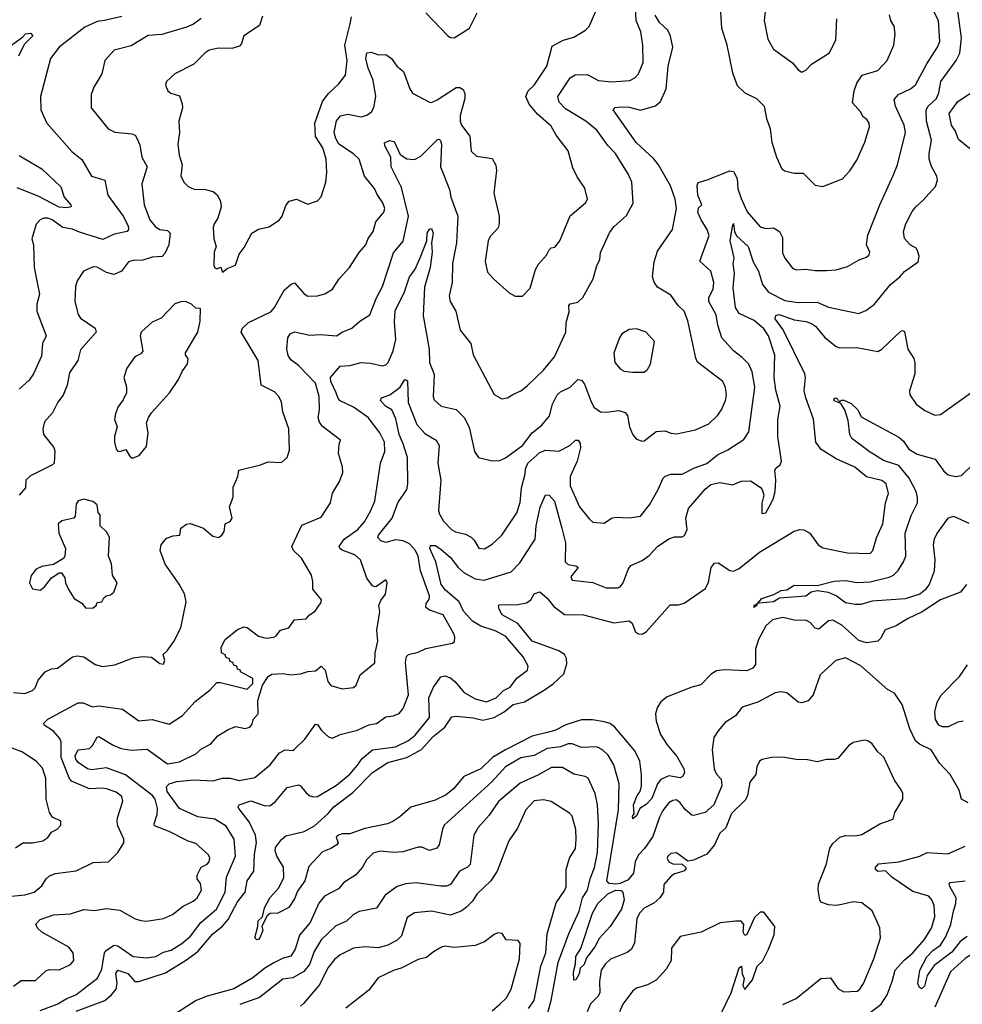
# Model space of a CAD drawing. Extents: x 1954683 to 2060285, y 904798 to 1016299.
# Tile 306 of 472: x 2015578 to 2020539, y 964295 to 969480. Entities that reach past the tile are written whole.
import ezdxf

# ---------------------------------------------------------------- set-up
doc = ezdxf.new("R2010")
doc.units = 0

msp = doc.modelspace()

# ---------------------------------------------------------------- linework, layer by layer
at = {"layer": '0CON10XD'}
for points in [[(2019255.3, 969685.3), (2019271.1, 969435), (2019298.5, 969355), (2019329.9, 969199.9), (2019355, 969133.3), (2019395.3, 969095.3), (2019455.8, 969065), (2019495.6, 969025), (2019508.9, 968958.9), (2019527.8, 968905), (2019536.9, 968835), (2019560.8, 968755), (2019588.8, 968695), (2019605, 968684), (2019655, 968671.4), (2019701.7, 968671.7), (2019765, 968608.8), (2019805, 968600.8), (2019909.1, 968640.9), (2019946.8, 968683.2), (2019985, 968740), (2020027.1, 968835), (2020051.4, 968915), (2020048.8, 968935), (2020036.7, 968955), (2020018, 968968), (2020002.9, 968995), (2019961.5, 969041.5), (2019970, 969105), (2019985, 969145.8), (2020012.3, 969187.7), (2020095, 969212.9), (2020144.4, 969265), (2020178.5, 969345), (2020185.6, 969405), (2020180, 969445), (2020163.1, 969475), (2020155.7, 969505)], [(2015517, 964863), (2015605, 964870.8), (2015654, 964885), (2015695, 964918.6), (2015717.5, 964955), (2015735, 964971.9), (2015766.3, 964983.7), (2015875, 964997.1), (2015965, 965041.1), (2016045, 965045.6), (2016095, 965094.2), (2016125.6, 965145), (2016125.6, 965165), (2016094.6, 965234.6), (2016091.5, 965255), (2016093, 965277), (2016120.5, 965365), (2016115, 965389.2), (2016085, 965411.8), (2016035, 965429.2), (2016015, 965433.8), (2015945, 965429.4), (2015850.2, 965470.2), (2015837.7, 965487.7), (2015796.1, 965595), (2015796.1, 965675), (2015789.5, 965695), (2015755, 965733.1), (2015705.8, 965765), (2015704.5, 965775.5), (2015725, 965796.9), (2015885, 965882.9), (2015912.4, 965882.4), (2015960.5, 965860.5), (2015993.8, 965866.2), (2016119.1, 965849.1), (2016205, 965787.8), (2016275, 965795.4), (2016365, 965770.4), (2016435, 965815.6), (2016500.9, 965889.1), (2016579.7, 965950.3), (2016615, 965990), (2016635, 965990), (2016775, 965954.4), (2016805, 965984), (2016805, 966010), (2016740, 966045), (2016740, 966055), (2016725, 966060), (2016720, 966075), (2016705, 966080), (2016700, 966095), (2016685, 966100), (2016680, 966115), (2016665, 966120), (2016660, 966135), (2016640, 966145), (2016637.5, 966175), (2016660, 966215), (2016725, 966268.8), (2016757.7, 966282.3), (2016775, 966279.2), (2016835, 966233.3), (2016875, 966222.9), (2016915, 966228.5), (2016927.5, 966235), (2016951.2, 966265), (2016995, 966278), (2017025, 966318.8), (2017086.1, 966323.9), (2017102.5, 966345), (2017132.5, 966365), (2017153.6, 966396.4), (2017163.6, 966406.4), (2017165.7, 966425), (2017120.5, 966480.5), (2017120.7, 966520.7), (2017112.9, 966555), (2017061.9, 966645), (2017019.2, 966685), (2017010, 966705), (2017062.1, 966817.9), (2017165, 966860), (2017214.5, 966935.5), (2017225, 966986.7), (2017261.4, 967048.6), (2017278.2, 967095), (2017276.4, 967125), (2017256, 967195), (2017258.8, 967245), (2017265.8, 967265), (2017169.8, 967339.8), (2017155, 967360), (2017149.4, 967385), (2017155.8, 967425), (2017154.7, 967494.7), (2017135.4, 967565), (2017045, 967658), (2017005, 967689.2), (2016990.9, 967710.9), (2016984.7, 967745.3), (2016989.6, 967805), (2017000.6, 967825), (2017025, 967836.9), (2017105, 967817.8), (2017161.2, 967821.2), (2017245, 967814.6), (2017275, 967834.5), (2017325.4, 967854.6), (2017367.6, 967892.4), (2017421.4, 967925), (2017455.3, 968015), (2017487.1, 968075), (2017545, 968251.4), (2017595.9, 968314.1), (2017624.7, 968445), (2017586.9, 968596.9), (2017533.9, 968705), (2017531.9, 968755), (2017498.9, 968815), (2017498.1, 968831.9), (2017525, 968844.4), (2017548.9, 968838.9), (2017580.2, 968770.2), (2017615, 968746.2), (2017655, 968744.1), (2017689.2, 968760.8), (2017775, 968847.8), (2017785, 968850), (2017793.3, 968843.3), (2017797.9, 968825), (2017792.3, 968705), (2017840, 968585), (2017846.7, 968545), (2017884.6, 968445), (2017876.2, 968305), (2017856.6, 968196.6), (2017853.8, 968095), (2017837.8, 968025), (2017844.3, 967995), (2017873.1, 967945), (2017895.4, 967845.4), (2017952.9, 967775), (2017964.4, 967714.4), (2018075, 967506.2), (2018115, 967483.3), (2018145, 967489.2), (2018173.6, 967506.4), (2018215, 967525.6), (2018248.9, 967551.1), (2018335.6, 967635), (2018392.9, 967705), (2018451.9, 967835), (2018453.8, 967885), (2018469.2, 967940.8), (2018468.1, 967975), (2018475, 967984.2), (2018515, 967992), (2018542.6, 968017.4), (2018596.9, 968115), (2018615.4, 968184.6), (2018630.6, 968215), (2018635.6, 968254.4), (2018682.3, 968357.7), (2018705, 968388.6), (2018772, 968448), (2018807, 968513), (2018800, 968625), (2018781.9, 968665), (2018713.3, 968775), (2018674.7, 968814.7), (2018615, 968898.6), (2018557.1, 968945), (2018450.1, 969010.1), (2018417.8, 969045), (2018410.4, 969075), (2018475, 969173.5), (2018501.1, 969188.9), (2018565, 969190.9), (2018625, 969159.2), (2018695, 969153.4), (2018789.8, 969160.2), (2018815, 969173.1), (2018835.4, 969194.6), (2018859.5, 969255), (2018857.5, 969345), (2018846.6, 969415), (2018822, 969475), (2018817.4, 969565)], [(2017007.5, 968087.5), (2017025, 968093.8), (2017075, 968036), (2017095, 968024), (2017145, 968026), (2017184.1, 968035.9), (2017225, 968060.8), (2017259.6, 968115), (2017313.5, 968175), (2017365, 968254.2), (2017400, 968295), (2017411.7, 968328.3), (2017438, 968365), (2017453.1, 968415), (2017494.3, 968465.7), (2017498.9, 968485), (2017490, 968515), (2017458.9, 968558.9), (2017445, 968590), (2017392.2, 968655), (2017364.7, 968745), (2017335, 968773.4), (2017258.2, 968825), (2017241, 968855), (2017233.2, 968885), (2017245, 968947.5), (2017266.4, 968973.6), (2017305, 968982.1), (2017375, 968968.8), (2017405, 968977.5), (2017430, 968995), (2017442.1, 969017.9), (2017452.2, 969075), (2017438.3, 969161.7), (2017411.1, 969225), (2017399.5, 969275), (2017404.2, 969305), (2017428.3, 969308.3), (2017465.6, 969295.6), (2017505, 969295.7), (2017535, 969275.8), (2017562, 969235), (2017597.4, 969207.4), (2017631.1, 969115), (2017645, 969092), (2017735, 969045.8), (2017745, 969044.2), (2017775, 969057.5), (2017875, 969121.9), (2017895, 969122.5), (2017911.9, 969111.9), (2017920.5, 969090.5), (2017921.2, 969065), (2017896.2, 968975), (2017895.5, 968945), (2017903.3, 968925), (2017947.1, 968867.1), (2017955, 968786.7), (2017981.7, 968761.7), (2018065, 968748.8), (2018084.3, 968714.3), (2018087.1, 968685), (2018073.2, 968566.8), (2018100.9, 968445), (2018101.1, 968405), (2018096.7, 968383.3), (2018055, 968337.5), (2018043.3, 968315), (2018027.1, 968207.1), (2018040.7, 968150.7), (2018071.4, 968115), (2018155, 968041.2), (2018185, 968023.8), (2018225, 968023.8), (2018265, 968066.7), (2018292.7, 968165), (2018307.9, 968192.1), (2018350.6, 968239.4), (2018365, 968268), (2018375, 968278), (2018395, 968281.2), (2018420.8, 968315), (2018475, 968446.7), (2018555.5, 968514.5), (2018566, 968535), (2018552.7, 968592.7), (2018511.7, 968651.7), (2018488.9, 968698.9), (2018465, 968790), (2018401.1, 968871.1), (2018375, 968919.4), (2018302.7, 968982.7), (2018259.5, 969035), (2018241.5, 969075), (2018255, 969104.3), (2018285.5, 969135), (2018352.2, 969235), (2018380.5, 969339.5), (2018438, 969372), (2018495, 969388.2), (2018555.5, 969424.5), (2018575, 969443.8), (2018633, 969577)], [(2019509.4, 969585), (2019496.9, 969475), (2019516.6, 969376.6), (2019545, 969323.8), (2019645, 969253.3), (2019676.1, 969216.1), (2019695, 969203.3), (2019715, 969213.3), (2019746, 969245), (2019841.2, 969305), (2019874.3, 969374.3), (2019879.4, 969485)], [(2015545, 964390.3), (2015585, 964420.4), (2015660.7, 964419.3), (2015715, 964471.2), (2015735, 964477.8), (2015785, 964476.1), (2015845, 964504.7), (2015862.5, 964525), (2015858.5, 964565), (2015836.7, 964595), (2015694.8, 964674.8), (2015670.7, 964695), (2015663.4, 964716.6), (2015685, 964741.8), (2015755, 964765.3), (2015845, 964771.9), (2015915, 964793.6), (2015971.3, 964788.7), (2016035, 964800), (2016105, 964790.5), (2016185, 964745.7), (2016215, 964735.7), (2016245, 964733.3), (2016335, 964746.7), (2016382.1, 964767.9), (2016438.4, 964811.6), (2016491.5, 964838.5), (2016511.2, 964855), (2016534.1, 964895), (2016528.8, 964931.2), (2016512.2, 964955), (2016511.1, 964975), (2016532.3, 965017.7), (2016565, 965033.3), (2016575.5, 965045), (2016577.8, 965065), (2016571.1, 965081.1), (2016505, 965142.2), (2016465, 965154.5), (2016365, 965204.5), (2016288, 965235), (2016285.6, 965245), (2016301.6, 965295), (2016303.2, 965325), (2016291.4, 965375), (2016277.3, 965395), (2016135, 965503), (2016035, 965539.5), (2015955, 965530.3), (2015935, 965534.1), (2015885, 965567.3), (2015872.5, 965585), (2015870.4, 965605), (2015885, 965634), (2015945, 965642), (2015961.7, 965658.3), (2015985, 965701.2), (2015995, 965705.5), (2016069.2, 965659.2), (2016111.7, 965641.7), (2016167, 965633), (2016248.6, 965638.6), (2016312.6, 965592.6), (2016355, 965560.4), (2016418.6, 965571.4), (2016505.5, 965614.5), (2016535, 965640.6), (2016582, 965665), (2016621.4, 965708.6), (2016675, 965742.2), (2016715, 965758.1), (2016765, 965748), (2016789.5, 965755), (2016800.9, 965769.1), (2016807.1, 965795), (2016832.1, 965825), (2016831.2, 965895), (2016855.8, 965975), (2016885, 966020.6), (2016905, 966033.2), (2016965, 966037.3), (2017005, 966030.6), (2017055, 966035.5), (2017095, 966047.8), (2017135, 966050), (2017165, 966075.8), (2017185, 966054.2), (2017200, 965995), (2017215, 965973.6), (2017275, 965956.5), (2017335, 965962.2), (2017348.9, 965975), (2017369.8, 966030.2), (2017446.9, 966093.1), (2017449.4, 966145), (2017463.1, 966206.9), (2017458.2, 966265), (2017473, 966363), (2017468.1, 966395), (2017478.5, 966421.5), (2017503.8, 966455), (2017512.5, 966515), (2017505, 966530), (2017455.9, 966494.1), (2017445, 966492.5), (2017435, 966499.2), (2017405, 966539.2), (2017371.2, 966635), (2017342.4, 966662.4), (2017278.8, 966685), (2017263.8, 966693.8), (2017258.6, 966705), (2017285.8, 966745), (2017358.2, 966795), (2017392.3, 966835), (2017425, 966890.8), (2017447.1, 966945), (2017476.9, 967145), (2017499.4, 967205), (2017497.9, 967255), (2017473.4, 967303.4), (2017411.5, 967385), (2017335, 967439.3), (2017265, 967472.5), (2017254.5, 967484.5), (2017244.3, 967515), (2017215.2, 967575), (2017214.2, 967595), (2017265, 967655.5), (2017315, 967659.6), (2017375, 967675.4), (2017425, 967670.9), (2017485, 967656.4), (2017505, 967662.5), (2017517.1, 967675), (2017543.8, 967736.2), (2017557.1, 967795), (2017550.9, 967889.1), (2017553.7, 967946.3), (2017603.3, 968046.7), (2017630, 968125), (2017657.6, 968162.4), (2017686.4, 968225), (2017720.4, 968315), (2017723.4, 968355), (2017735, 968376), (2017745, 968380), (2017753.6, 968355), (2017745.4, 968305), (2017748, 968255), (2017738.2, 968175), (2017708, 968072), (2017700.6, 967920.6), (2017732.3, 967745), (2017734.6, 967675), (2017758.7, 967611.3), (2017754.6, 967495), (2017758.8, 967478.8), (2017795.4, 967445.4), (2017875, 967427.3), (2017916.5, 967385), (2017943.6, 967333.6), (2017972, 967205), (2017992.5, 967175), (2018065, 967156.2), (2018105, 967158), (2018135, 967172.5), (2018225, 967236.9), (2018275.2, 967304.8), (2018326.9, 967345), (2018366.7, 967393.3), (2018382.1, 967455), (2018406.5, 967503.5), (2018425, 967519.5), (2018475, 967544.4), (2018515, 967584.2), (2018535, 967582), (2018551.1, 967561.1), (2018583.3, 967473.3), (2018599.9, 967439.9), (2018635, 967415.5), (2018665, 967412.3), (2018731.1, 967421.1), (2018765, 967410.6), (2018776.7, 967395), (2018787.1, 967335), (2018804.5, 967294.5), (2018825, 967270), (2018855, 967260.8), (2018865, 967262.5), (2018928.3, 967311.7), (2018975, 967314.3), (2019005, 967301.9), (2019035, 967299.4), (2019135, 967320), (2019205, 967351.1), (2019250, 967395), (2019271.1, 967425), (2019292.7, 967475), (2019298.5, 967505), (2019292.4, 967542.4), (2019279.2, 967575), (2019146.2, 967676.2), (2019137, 967697), (2019095, 967893.3), (2019075.6, 967945), (2019044.6, 967974.6), (2019005, 968029.2), (2018935, 968071.4), (2018916.8, 968096.8), (2018908.5, 968125), (2018916.7, 968205), (2018935, 968260.8), (2019014.3, 968375), (2019034.4, 968485), (2019027.9, 968535), (2019003.6, 968605), (2018941, 968715), (2018915, 968747), (2018822.5, 968832.5), (2018702, 969005), (2018712.9, 969017.1), (2018745, 969021.6), (2018785, 969018.3), (2018845, 969003), (2018923.9, 969026.1), (2018950.5, 969049.5), (2018981.1, 969115), (2018991.3, 969235), (2019015.3, 969334.7), (2019002.6, 969392.6), (2018989.2, 969425), (2018945, 969464.6), (2018923.5, 969503.5)], [(2015685, 964261.6), (2015775, 964294.7), (2015825, 964325.7), (2015872.5, 964345), (2015987, 964433), (2016010.5, 964479.5), (2016023.7, 964565), (2016035, 964580), (2016075, 964605.7), (2016095, 964603.4), (2016175, 964547.3), (2016245, 964539.6), (2016295, 964547.1), (2016335, 964570), (2016375, 964580), (2016431.1, 964615), (2016477.1, 964652.9), (2016531.5, 964725), (2016613.9, 964795), (2016659.7, 964885), (2016666.7, 964965), (2016714.1, 965075), (2016707.3, 965165), (2016665, 965232.5), (2016605, 965269.7), (2016515, 965282.7), (2016419.2, 965325), (2016353.5, 965415), (2016350, 965440), (2016364, 965455), (2016405, 965468.9), (2016495, 965477.5), (2016595, 965471.4), (2016645.4, 965485.4), (2016685, 965486.4), (2016732.8, 965472.8), (2016815, 965488.5), (2016895.4, 965555), (2016945, 965619.2), (2016975, 965634.5), (2017015, 965631.9), (2017025, 965638.6), (2017078.9, 965691.1), (2017135, 965770), (2017145, 965768.8), (2017166.5, 965736.5), (2017203.1, 965703.1), (2017225, 965697.1), (2017265, 965715.6), (2017355, 965738.5), (2017415, 965766.4), (2017455, 965773.1), (2017505, 965808.9), (2017543, 965813), (2017575, 965825.8), (2017596.9, 965853.1), (2017623.4, 965925), (2017607.8, 966095), (2017613.1, 966126.9), (2017625, 966137.1), (2017675, 966148.6), (2017715, 966169.2), (2017855, 966195.8), (2017865.8, 966205), (2017867.6, 966227.6), (2017863.3, 966245), (2017806.2, 966345), (2017735, 966369.7), (2017715.6, 966385), (2017716.4, 966405), (2017732.9, 966427.1), (2017734.6, 966445), (2017687.6, 966577.6), (2017675.2, 966655), (2017661.9, 966685), (2017628.8, 966718.8), (2017595.5, 966735.5), (2017555, 966740.5), (2017505, 966726.1), (2017479.2, 966735), (2017462.5, 966752.5), (2017465.6, 966765), (2017539.1, 966855), (2017568.2, 966935), (2017614.7, 967005), (2017620, 967035), (2017619, 967175), (2017597, 967247), (2017575.2, 967295), (2017557.2, 967377.2), (2017537.1, 967425), (2017503.9, 967443.9), (2017476.9, 967475), (2017481.7, 967488.3), (2017526.3, 967503.7), (2017580.6, 967545), (2017605, 967584.2), (2017618.6, 967578.6), (2017623.3, 967463.3), (2017668, 967348), (2017710.7, 967300.7), (2017770.6, 967265), (2017785, 967236.7), (2017779.3, 967145), (2017794.1, 967055), (2017782.9, 966895), (2017786.7, 966875), (2017808.8, 966838.8), (2017852.9, 966792.9), (2017872.3, 966782.3), (2017925, 966770), (2017954, 966754), (2017969.8, 966739.8), (2017995, 966697.5), (2018025, 966692.5), (2018065, 966717.5), (2018115.6, 966765), (2018195, 966882.9), (2018212.6, 966937.4), (2018218.6, 967015), (2018237.7, 967087.7), (2018240.2, 967115), (2018252.6, 967145), (2018315, 967200.9), (2018345, 967212.2), (2018415, 967208.2), (2018473.1, 967236.9), (2018502.5, 967265), (2018517.5, 967265), (2018528.3, 967248.3), (2018530, 967225), (2018512.5, 967155), (2018474.4, 967075), (2018475.4, 967025), (2018524, 966914), (2018575, 966852), (2018595, 966834.2), (2018655, 966828.8), (2018693.3, 966855), (2018715, 966860.8), (2018785, 966855.7), (2018845, 966865.8), (2018892.1, 966925), (2018938.6, 967005), (2018964.2, 967065), (2018975, 967076), (2019005, 967087.1), (2019065, 967087.1), (2019130, 967120), (2019195, 967142.3), (2019251.1, 967188.9), (2019305.7, 967214.3), (2019390.2, 967269.8), (2019415, 967308.8), (2019447.1, 967545), (2019433.4, 967625), (2019415.2, 967665.2), (2019381, 967701), (2019335.7, 967735.7), (2019273.1, 967805), (2019251.7, 967871.7), (2019243.9, 967925), (2019205.4, 967995), (2019204.6, 968015), (2019227.7, 968062.3), (2019231.4, 968095), (2019215.4, 968155), (2019158, 968208), (2019206.4, 968343.6), (2019195.6, 968375), (2019164, 968425), (2019147.3, 968465), (2019150.5, 968489.5), (2019167.5, 968505), (2019147.8, 968555), (2019144.1, 968605.9), (2019148.3, 968621.7), (2019197, 968637), (2019315, 968683.9), (2019335, 968681.2), (2019353.7, 968643.7), (2019358.3, 968588.3), (2019375, 968537.5), (2019407.4, 968467.4), (2019475, 968388.2), (2019505, 968380.9), (2019545, 968383.3), (2019576.9, 968365), (2019593.4, 968333.4), (2019592.6, 968252.6), (2019605, 968223.8), (2019645, 968172), (2019665, 968161.9), (2019715, 968166.5), (2019765, 968158.6), (2019825, 968158.6), (2019875, 968163.3), (2019935, 968180.6), (2019996.7, 968215), (2020035, 968228.6), (2020048.7, 968241.3), (2020052.5, 968255), (2020034.5, 968295), (2020042.1, 968345), (2020104.7, 968505.3), (2020175, 968659.2), (2020198.8, 968715), (2020241.2, 968885), (2020233.8, 968925), (2020186.9, 969025), (2020181.2, 969058.8), (2020204.1, 969085.9), (2020267.5, 969115), (2020292.9, 969137.1), (2020351.8, 969248.2), (2020409.6, 969335), (2020420.8, 969365), (2020413.6, 969475), (2020377.8, 969547.8)], [(2017715, 969515.8), (2017831.2, 969395), (2017845, 969386), (2017865, 969384), (2017945, 969435.7), (2017985, 969516)], [(2017962, 966312), (2017913.3, 966365), (2017890.9, 966415), (2017819, 966475), (2017795.9, 966505), (2017768.3, 966625), (2017736.5, 966695), (2017739.2, 966710.8), (2017765, 966711.5), (2017795, 966692), (2017845, 966648.5), (2017886, 966595), (2017917.5, 966567.5), (2017975, 966534.7), (2018021.8, 966528.2), (2018165, 966571.8), (2018209.6, 966620.4), (2018290.2, 966745), (2018296.8, 966815), (2018317.5, 966912.5), (2018345, 966978), (2018365, 966975.5), (2018393.6, 966943.6), (2018432.2, 966802.2), (2018451, 966725), (2018448.8, 966625), (2018465, 966610.4), (2018504.4, 966604.4), (2018518, 966595), (2018478.8, 966545), (2018485, 966527.5), (2018595, 966515.6), (2018665, 966487.1), (2018725, 966487.1), (2018737.6, 966492.4), (2018754.4, 966515), (2018781.1, 966585), (2018795, 966605.7), (2018855, 966631.5), (2018891.3, 966658.7), (2018935, 966705.6), (2018995, 966746), (2019024.2, 966755.8), (2019065, 966756), (2019077, 966763), (2019091.2, 966795), (2019084.3, 966854.3), (2019097.8, 966905), (2019185, 967006.7), (2019215, 967032.5), (2019263.4, 967043.4), (2019329.7, 967030.3), (2019375, 967049.2), (2019425, 967050.8), (2019475, 967018.8), (2019486, 967005), (2019493.9, 966976.1), (2019483.9, 966933.9), (2019485, 966880), (2019505, 966882.5), (2019525, 966917.5), (2019543.3, 966955), (2019553.8, 966995), (2019557.5, 967055), (2019552.1, 967107.9), (2019559.4, 967120.6), (2019581.2, 967135), (2019588, 967155), (2019569.2, 967285), (2019568, 967375), (2019580, 967445), (2019558, 967528), (2019549.3, 967595), (2019553.3, 967713.3), (2019518.9, 967815), (2019495, 967852), (2019443.8, 967895), (2019365, 967932.9), (2019346.4, 967965), (2019332.4, 968067.6), (2019340.6, 968145), (2019333.3, 968195), (2019338.2, 968225), (2019318.2, 968315), (2019329.7, 968390.3), (2019335, 968406.7), (2019340.8, 968365), (2019350.9, 968340.9), (2019411.8, 968285), (2019437.8, 968205), (2019466.4, 968155), (2019487.5, 968085), (2019519.2, 968045), (2019605, 968001.1), (2019675, 967990), (2019775, 967992.2), (2019835, 967966.4), (2019995, 967931.9), (2020032, 967948), (2020075, 967980), (2020161.5, 968085), (2020210.6, 968125), (2020235, 968154.3), (2020306.7, 968205), (2020312, 968235), (2020304.2, 968265), (2020296.4, 968276.4), (2020264.2, 968295), (2020235, 968328), (2020230, 968365), (2020241.5, 968405), (2020275, 968469.2), (2020294.4, 968495), (2020331.9, 968528.1), (2020397.9, 968602.1), (2020408, 968635), (2020406, 968655), (2020376.9, 968706.9), (2020365.3, 968745), (2020364.1, 968775), (2020377.6, 968845), (2020351.2, 968945), (2020348.9, 969005), (2020360.3, 969025), (2020404.2, 969065), (2020415.8, 969095), (2020425.9, 969155), (2020506.2, 969265), (2020526.1, 969303.9), (2020535.2, 969385), (2020515.4, 969525)], [(2016115, 969496.2), (2016024.7, 969474.7), (2015985, 969470.9), (2015919.9, 969440.1), (2015784.6, 969335), (2015740, 969275), (2015687.9, 969075), (2015688.6, 969005), (2015720, 968935), (2015852.9, 968785), (2015904.3, 968744.3), (2015956.4, 968656.4), (2016026, 968635), (2016040.9, 968555), (2016123.1, 968445), (2016148.8, 968395), (2016150.6, 968375), (2016144, 968365), (2016075, 968350), (2016015, 968322.5), (2015891.7, 968361.7), (2015855, 968376.5), (2015805.3, 968385.3), (2015748, 968425), (2015725, 968434.3), (2015705, 968434.3), (2015685, 968425.7), (2015665, 968402.5), (2015641.4, 968325), (2015650, 968295), (2015653.6, 968175), (2015682.2, 968035), (2015667.9, 967982.1), (2015667.7, 967945), (2015717.8, 967815), (2015697.3, 967775), (2015691.6, 967708.4), (2015651.1, 967615), (2015627.9, 967582.1), (2015575, 967534)], [(2016533.3, 969486.7), (2016493.2, 969456.8), (2016455, 969440.5), (2016325, 969402.2), (2016253.3, 969396.7), (2016165, 969342.2), (2016075, 969318.6), (2016025.8, 969265), (2016010, 969195), (2015967.5, 969125), (2015954, 969085), (2015953.1, 969015), (2016044, 968905), (2016078.3, 968888.3), (2016168.8, 968878.8), (2016185, 968871.2), (2016195, 968856.7), (2016210.2, 968820.2), (2016220.9, 968755), (2016248.2, 968705), (2016220.6, 968615), (2016232.1, 968505), (2016262, 968425), (2016290.3, 968390.3), (2016314.8, 968374.8), (2016355, 968369.1), (2016369.4, 968355), (2016362.3, 968295), (2016341.5, 968248.5), (2016327.8, 968232.2), (2016275, 968228.9), (2016225, 968213.1), (2016175, 968212), (2016150, 968205), (2016114.3, 968155.7), (2016075, 968138.6), (2016035, 968148.6), (2015985, 968177.1), (2015965, 968178.6), (2015913.8, 968155), (2015880.8, 968105), (2015871.4, 968075), (2015868.1, 967995), (2015885, 967927.5), (2015898.3, 967908.3), (2015975.4, 967855.4), (2015980.8, 967835), (2015898, 967742), (2015884.3, 967685), (2015840.3, 967619.7), (2015827.3, 967555), (2015806.7, 967503.3), (2015777.8, 967465), (2015750.9, 967409.1), (2015707.8, 967362.2), (2015700, 967325), (2015703.3, 967295), (2015757.1, 967227.1), (2015763.2, 967206.8)], [(2016855, 969498.8), (2016840, 969450), (2016756.7, 969395), (2016746, 969355), (2016735, 969341.2), (2016695, 969328.9), (2016625, 969330), (2016575, 969318.6), (2016554, 969305), (2016493.8, 969245), (2016394.6, 969195.4), (2016350, 969155), (2016345.7, 969135), (2016358, 969105), (2016372.4, 969092.4), (2016418.3, 969078.3), (2016433.6, 969036.4), (2016434, 969015), (2016415.7, 968945), (2016418.1, 968885), (2016409.5, 968825), (2016417, 968767), (2016433.5, 968715), (2016425.8, 968655.8), (2016442.8, 968622.8), (2016465, 968602), (2016496.8, 968586.8), (2016555.6, 968585.6), (2016595.6, 968575.6), (2016617.3, 968557.3), (2016633.8, 968525), (2016638, 968495), (2016620.8, 968435), (2016601.4, 968405), (2016596.9, 968385), (2016600, 968325), (2016611.2, 968285), (2016601.2, 968255), (2016600, 968185), (2016605, 968172.5), (2016615, 968167.5), (2016636.4, 968176.4), (2016645, 968150)], [(2016645, 968150), (2016670, 968170), (2016713, 968187), (2016733.8, 968245), (2016759.7, 968280.3), (2016798.8, 968355), (2016835, 968376), (2016891.7, 968388.3), (2016946, 968425), (2016960, 968445), (2016978.6, 968501.4), (2016996.7, 968525), (2017035, 968534.2), (2017095, 968509.2), (2017145, 968525.8), (2017165, 968546.2), (2017189.4, 968625), (2017194.5, 968675.5), (2017190.9, 968745), (2017173.9, 968805), (2017135.3, 968865), (2017131.1, 968935), (2017170.9, 969049.1), (2017200.6, 969089.4), (2017257.9, 969142.1), (2017292.8, 969187.2), (2017302.2, 969265), (2017289, 969345), (2017317.4, 969457.4), (2017324.2, 969495)], [(2015462.1, 969295), (2015593.1, 969386.9), (2015608.8, 969405), (2015635, 969409.2), (2015646.7, 969395), (2015601.4, 969348.6), (2015572, 969288)], [(2020613.1, 968773.1), (2020518.9, 968848.9), (2020503.2, 968893.2), (2020481.9, 968925), (2020470, 968985), (2020515, 969049.5), (2020627.3, 969122.7)], [(2015575.4, 968765), (2015694.3, 968695), (2015795, 968600), (2015811.4, 968545), (2015847.1, 968505), (2015848.8, 968495), (2015825, 968488.2), (2015785, 968492.4), (2015675, 968549.6), (2015565, 968593.6)], [(2015545, 965937.5), (2015605, 965931.4), (2015645, 965946.9), (2015659.3, 965960.7), (2015675, 966001.4), (2015712, 966045), (2015745, 966060.8), (2015776.2, 966065), (2015855, 966124), (2015879.7, 966130.3), (2015915, 966124.4), (2015974.5, 966084.5), (2016013.2, 966073.2), (2016077.9, 966082.1), (2016175, 966119.2), (2016225, 966126), (2016272.3, 966122.3), (2016315, 966088.8), (2016335, 966086.7), (2016342, 966105), (2016333.2, 966136.8), (2016354.5, 966155.5), (2016388.6, 966205), (2016425, 966276.7), (2016454.4, 966415), (2016445, 966456.7), (2016417.9, 966507.9), (2016343, 966613), (2016316.5, 966685), (2016321.9, 966715), (2016350.9, 966749.1), (2016385, 966762.5), (2016420, 966765), (2016425, 966802.5), (2016455, 966822.5), (2016475, 966826.7), (2016545, 966802.5), (2016595, 966760), (2016625, 966753.8), (2016642.5, 966765), (2016653.8, 966785), (2016660, 966825), (2016685, 966836.7), (2016695.7, 966854.3), (2016682.5, 966915), (2016700.6, 966965), (2016701.7, 967018.3), (2016726.2, 967075), (2016732, 967108), (2016845, 967136), (2016885, 967152), (2016955, 967148.8), (2016985, 967173.8), (2016997.9, 967212.1), (2016994.4, 967325), (2016962.9, 967415), (2016955.5, 967465.5), (2016941.4, 967495), (2016919.4, 967519.4), (2016849.2, 967555), (2016832.7, 967685), (2016743.5, 967835), (2016750, 967855), (2016782, 967885), (2016898.9, 967941.1), (2016918.6, 967965), (2016970, 968055), (2017007.5, 968087.5)], [(2016165, 967172.5), (2016175, 967173.3), (2016205.9, 967184.1), (2016245, 967232.5), (2016253.3, 967305), (2016245.8, 967355), (2016256, 967385), (2016270.9, 967409.1), (2016365.7, 967515), (2016414.3, 967585), (2016433, 967627), (2016461.7, 967668.3), (2016464.2, 967694.2), (2016450, 967715), (2016450, 967725), (2016516.2, 967835), (2016527.3, 967892.7), (2016529.3, 967959.3), (2016505, 967960), (2016482.3, 967982.3), (2016450, 967995), (2016425, 967994), (2016395, 967983.8), (2016321.7, 967908.3), (2016275, 967887.1), (2016217.5, 967835), (2016212.5, 967815), (2016225.8, 967735), (2016215, 967720), (2016182.9, 967705), (2016141.4, 967645), (2016125.8, 967595), (2016140, 967545), (2016140, 967515), (2016122.7, 967477.3), (2016095, 967440), (2016082.5, 967405), (2016076.2, 967375), (2016091.2, 967335), (2016076.2, 967285), (2016076.2, 967255), (2016085, 967217.5), (2016095, 967207.5), (2016105, 967206.7), (2016137, 967217), (2016155, 967182.5), (2016165, 967172.5)], [(2018100.8, 966375), (2018097.5, 966395), (2018102.3, 966397.7), (2018199.7, 966400.3), (2018245, 966408.1), (2018267.5, 966425), (2018285, 966455.5), (2018315, 966466.4), (2018355, 966433.3), (2018389.3, 966389.3), (2018445, 966347.8), (2018545, 966345.3), (2018705, 966302.8), (2018785, 966314.4), (2018801.7, 966301.7), (2018820, 966255), (2018835, 966245.6), (2018855, 966244.4), (2018875, 966255.8), (2019001.5, 966398.5), (2019045, 966397.7), (2019075, 966406.9), (2019187.8, 966485), (2019203.1, 966516.9), (2019217.7, 966595), (2019235, 966618.1), (2019255, 966620), (2019315, 966579.6), (2019335, 966575.9), (2019365, 966590.5), (2019472.2, 966675), (2019655, 966785.5), (2019685, 966795.5), (2019705, 966792.5), (2019736.2, 966776.2), (2019781.1, 966715), (2019805, 966697.8), (2019935, 966671.4), (2020055, 966669.2), (2020068.6, 966685), (2020088.5, 966751.5), (2020121.2, 966825), (2020134.5, 966935), (2020151.1, 966985), (2020138.9, 967035), (2020115, 967053.5), (2020035, 967073.1), (2019972.9, 967122.9), (2019875, 967167.9), (2019796.7, 967216.7), (2019768.8, 967255), (2019755.3, 967375.3), (2019715, 967488.9), (2019706.7, 967525), (2019714.7, 967595), (2019710.6, 967615), (2019597.2, 967847.2), (2019553.9, 967905), (2019558.1, 967921.9), (2019575, 967926.6), (2019655, 967898.9), (2019715, 967890.6), (2019745, 967879.6), (2019766, 967865), (2019815, 967805.4), (2019875, 967759.2), (2019895, 967752.2), (2019985, 967753.9), (2020095, 967733.1), (2020115.8, 967745), (2020215, 967838.8), (2020225, 967842.5), (2020235, 967837.5), (2020253.3, 967745), (2020284.3, 967695), (2020290, 967675), (2020290, 967615), (2020261.4, 967525), (2020262.9, 967505), (2020296, 967455), (2020341.3, 967421.3), (2020395, 967397.1), (2020425, 967400.8), (2020608, 967532)], [(2018805, 967622.9), (2018865, 967624), (2018882, 967638), (2018898.8, 967665), (2018919.2, 967785), (2018875, 967834), (2018825, 967852), (2018785, 967848), (2018748, 967825), (2018734.2, 967805), (2018705.7, 967725), (2018710, 967675), (2018739.8, 967639.8), (2018759.7, 967629.7), (2018805, 967622.9)], [(2020575, 966827.5), (2020495, 966864.4), (2020462.5, 966855), (2020405.2, 966774.8), (2020391.8, 966745), (2020386.8, 966715), (2020394.3, 966635), (2020390.8, 966575), (2020364.7, 966505), (2020341.6, 966475), (2020315, 966455.2), (2020239.3, 966429.3), (2020065, 966417.2), (2020005, 966400), (2019975, 966400.6), (2019925, 966409.3), (2019875, 966446.2), (2019835, 966463.6), (2019775, 966471.5), (2019743.3, 966465), (2019715, 966444.3), (2019576.6, 966433.4), (2019545, 966414.8), (2019472.5, 966407.5), (2019457.2, 966403.1), (2019457.5, 966395), (2019442.5, 966385), (2019445, 966396), (2019457.2, 966403.1), (2019463.3, 966406.7), (2019485, 966432.5), (2019547.3, 966452.7), (2019586.5, 966473.5), (2019615, 966478), (2019655, 966502.5), (2019775, 966499.6), (2019865, 966522.7), (2019925, 966525.8), (2019985, 966516.2), (2020055, 966518.8), (2020155, 966543.3), (2020177.3, 966555), (2020201, 966579), (2020230.4, 966625), (2020241.3, 966655), (2020239.2, 966775), (2020270.3, 966869.7), (2020302.7, 966935), (2020304, 966964), (2020295.8, 966995.8), (2020259.2, 967065), (2020205, 967131.4), (2020125, 967159.1), (2020049.2, 967205), (2019958.6, 967275), (2019946.9, 967295), (2019938.3, 967368.3), (2019920.8, 967425), (2019899.5, 967459.5), (2019865, 967472), (2019864.4, 967485), (2019875, 967489.2), (2019895, 967467.5), (2019904.2, 967475.8), (2019915, 967476), (2019955, 967459.4), (2019989.5, 967425), (2020007.7, 967387.7), (2020205, 967281.1), (2020230, 967260), (2020258.4, 967218.4), (2020301.8, 967191.8), (2020396.3, 967166.3), (2020442.3, 967102.3), (2020465, 967083.8), (2020505, 967073.5), (2020535, 967079.7), (2020602.1, 967145)], [(2015763.2, 967206.8), (2015760, 967145), (2015751.2, 967135), (2015635, 967077.5), (2015610, 967055), (2015608.1, 967015), (2015575, 966976.2)], [(2015925, 966381.2), (2015965, 966383.3), (2015980, 966395), (2015985, 966410), (2016010, 966415), (2016020, 966435), (2016032.5, 966445), (2016055, 966451.2), (2016073.8, 966465), (2016090, 966515), (2016066, 966555), (2016061.2, 966615), (2016046, 966655), (2016050, 966755), (2016035, 966782), (2016002, 966815), (2016001.7, 966871.7), (2015990, 966885), (2015986.2, 966925), (2015963.2, 966943.2), (2015915, 966954.4), (2015885, 966945.7), (2015875, 966928.8), (2015870, 966865), (2015862.5, 966855), (2015799.2, 966840.8), (2015780, 966825), (2015783.5, 966775), (2015819.2, 966695), (2015816, 966654), (2015808, 966642), (2015755, 966610), (2015695, 966600), (2015665, 966586.7), (2015637.3, 966552.7), (2015630, 966515), (2015645, 966482.5), (2015685, 966476), (2015707.6, 966492.4), (2015745, 966541.2), (2015785, 966567.5), (2015797, 966567), (2015815, 966540), (2015818.8, 966515), (2015835, 966480), (2015865, 966432.5), (2015905, 966407.5), (2015925, 966381.2)], [(2020561.9, 966505), (2020529.2, 966465), (2020425, 966425.4), (2020328, 966362), (2020250.8, 966325), (2020192, 966288), (2020133, 966267), (2020109.3, 966220.7), (2020095, 966206.4), (2020035, 966198.1), (2019995, 966210.8), (2019905, 966291.2), (2019858.1, 966318.1), (2019835, 966313.8), (2019785, 966270), (2019765, 966275.8), (2019739.2, 966305), (2019715, 966317.3), (2019663.8, 966316.2), (2019595, 966331.4), (2019541, 966319), (2019505, 966287.1), (2019467.1, 966215), (2019451.4, 966165), (2019450.8, 966085), (2019436.9, 966065), (2019405, 966050.8), (2019285.7, 966055.7), (2019245, 966050), (2019216.9, 966033.1), (2019163.6, 965976.4), (2019115, 965965.4), (2018986, 965914), (2018951.8, 965888.2), (2018933.4, 965856.6), (2018925.3, 965825), (2018928.1, 965785), (2018951.3, 965715), (2018985, 965660.6), (2019038.2, 965598.2), (2019072.7, 965535), (2019076.6, 965513.4), (2019066.9, 965495), (2019055, 965486.9), (2018995, 965497.5), (2018951.9, 965478.1), (2018934.8, 965455.2), (2018905, 965378.9), (2018875, 965346.2), (2018842, 965325), (2018825, 965286.7), (2018805, 965270.8), (2018803.6, 965285), (2018811.4, 965298.6), (2018808.4, 965345), (2018828.1, 965395), (2018842.9, 965415), (2018850.6, 965445), (2018850.7, 965505), (2018841.6, 965575), (2018815, 965629.6), (2018710.4, 965755), (2018685, 965773.1), (2018655, 965782.5), (2018593, 965793), (2018535, 965792.3), (2018453.2, 965766.8), (2018394, 965736), (2018353.4, 965726.6), (2018275, 965706), (2018134.7, 965635), (2018066.1, 965593.9), (2018005, 965534.6), (2017916.2, 965493.8), (2017860.5, 965429.5), (2017822.2, 965397.8), (2017765, 965370), (2017636.7, 965333.3), (2017578.8, 965281.2), (2017542.4, 965257.6), (2017514.6, 965245.4), (2017395, 965220.8), (2017315, 965192.5), (2017275, 965191.9), (2017256.2, 965185), (2017244.2, 965175), (2017253.8, 965145), (2017246.2, 965135), (2017215, 965114.5), (2017171.7, 965098.3), (2017099.5, 965020.5), (2017079.3, 964945), (2017039.9, 964890.1), (2017025, 964850), (2016995, 964804.2), (2016935.9, 964774.1), (2016896.7, 964773.3), (2016879.8, 964760.2), (2016853, 964707), (2016857.4, 964682.6), (2016842.2, 964645), (2016835, 964635.7), (2016825.5, 964634.5), (2016814.7, 964644.7), (2016831.4, 964705), (2016832.9, 964735), (2016856.2, 964755), (2016867, 964803), (2016893.8, 964855), (2016941.2, 964908.8), (2016967.5, 964962.5), (2016966.4, 965016.4), (2016931.4, 965075), (2016922.5, 965105), (2016925, 965120), (2016955, 965163.3), (2016978.3, 965181.7), (2017075.5, 965204.5), (2017129.2, 965235), (2017200.6, 965299.4), (2017231.1, 965335), (2017330.5, 965409.5), (2017434.8, 965515.2), (2017515, 965567.6), (2017616, 965594), (2017693, 965637), (2017754.7, 965705), (2017815.7, 965754.3), (2017851.5, 965808.5), (2017875, 965811.8), (2017965, 965803.8), (2018015, 965791.5), (2018075, 965804.3), (2018128, 965835), (2018175, 965873.5), (2018235, 965888.3), (2018335, 965947.8), (2018385, 965982.7), (2018442.6, 966035), (2018458.5, 966088.5), (2018456.4, 966115), (2018445, 966137.3), (2018415.7, 966155.7), (2018275, 966207.5), (2018200.3, 966300.3), (2018118.1, 966345), (2018100.8, 966375)], [(2015875, 964258.3), (2016025.4, 964314.6), (2016061.6, 964345), (2016084.8, 964375.2), (2016090.9, 964405), (2016083.6, 964456.4), (2016094.8, 964475.2), (2016146.9, 964456.9), (2016184.2, 964414.2), (2016205, 964414.6), (2016345, 964461.1), (2016455, 964528.3), (2016515, 964572.4), (2016594.7, 964665), (2016645, 964707.1), (2016675, 964741.6), (2016725, 964834.6), (2016765.3, 964885), (2016775.4, 964945), (2016809.3, 964995), (2016813.7, 965085), (2016823.4, 965145), (2016819.1, 965185), (2016785.8, 965255.8), (2016730.8, 965325), (2016727.9, 965335), (2016733.6, 965345), (2016795, 965366.1), (2016865, 965342.2), (2016895, 965340.4), (2016925, 965362.7), (2016985, 965437.1), (2017045, 965450), (2017056, 965446), (2017085, 965408.1), (2017105, 965392.2), (2017125, 965386.7), (2017145, 965389.5), (2017245, 965448), (2017315, 965505.8), (2017355, 965554.6), (2017380.5, 965589.5), (2017435, 965634.7), (2017555, 965650.8), (2017625, 965683.2), (2017658.7, 965711.3), (2017734.2, 965805), (2017732.1, 965907.9), (2017756, 965964), (2017795, 966019.3), (2017815, 966024), (2017845, 966013.9), (2017868.8, 965995), (2017917.2, 965937.2), (2017975, 965903.3), (2018035, 965888.2), (2018085, 965908.9), (2018125, 965946.7), (2018158.9, 965965), (2018195, 966011.5), (2018250.6, 966055), (2018254.3, 966075), (2018228.2, 966125), (2018135, 966232.7), (2018080.7, 966260.7), (2018005, 966286.2), (2017962, 966312)], [(2020570, 965355), (2020535, 965375.7), (2020522.2, 965422.2), (2020475.5, 965505.5), (2020419.5, 965565), (2020375, 965634.3), (2020313.9, 965663.9), (2020292.8, 965682.8), (2020263.1, 965745), (2020223, 965873), (2020182.7, 965932.7), (2020145, 965952.9), (2020005, 966077.8), (2019925, 966119.2), (2019873.8, 966105), (2019790.5, 966029.5), (2019754.4, 965925), (2019727.4, 965892.6), (2019695, 965882.9), (2019675, 965885.6), (2019615, 965935.8), (2019585, 965940), (2019555, 965935.7), (2019463.3, 965885), (2019379.8, 965860.2), (2019345, 965814.2), (2019291.7, 965778.3), (2019254.5, 965735.5), (2019230.7, 965699.3), (2019222.7, 965635), (2019232.7, 965535), (2019245, 965507.1), (2019269.5, 965479.5), (2019273.6, 965445), (2019230.7, 965345), (2019185, 965304.1), (2019125, 965288.8), (2019115, 965290.6), (2019079.8, 965319.8), (2019054.6, 965355), (2019035, 965371.2), (2019015, 965368.8), (2018993.9, 965356.1), (2018962.7, 965315), (2018945, 965280), (2018911.2, 965178.8), (2018866.6, 965115), (2018835, 965081.2), (2018818.1, 965045), (2018808.8, 964985), (2018779.9, 964950.1), (2018739.2, 964930.8), (2018715, 964926.6), (2018680.5, 964930.5), (2018668.4, 964945), (2018729.6, 965319.6), (2018732.5, 965455), (2018704.5, 965555), (2018675.9, 965605.9), (2018645, 965634.5), (2018615, 965651.2), (2018535, 965647.5), (2018485.9, 965665.9), (2018465, 965666), (2018425, 965650.6), (2018355, 965641), (2018285, 965604.7), (2018215, 965592.9), (2018135, 965545.3), (2018063, 965467), (2017812.4, 965237.6), (2017802.8, 965217.2), (2017786.2, 965133.8), (2017773.1, 965116.9), (2017735, 965104.4), (2017695, 965122.1), (2017675, 965122.9), (2017595, 965096.8), (2017546.2, 965093.8), (2017475, 965100.8), (2017439.1, 965090.9), (2017403.1, 965055), (2017382.7, 965017.3), (2017345, 964974), (2017284.6, 964935.4), (2017255, 964902.5), (2017182.5, 964865), (2017153.1, 964826.9), (2017106.7, 964725), (2017050.5, 964659.5), (2017027.1, 964585), (2017005, 964548.5), (2016965, 964536.9), (2016915, 964512.4), (2016868.5, 964485), (2016804.5, 964435), (2016705, 964376.6), (2016565, 964337.6), (2016506.5, 964315), (2016377.9, 964232.1)], [(2020544.7, 965785.3), (2020515, 965780.8), (2020465, 965755.5), (2020435, 965756.5), (2020415.4, 965765.4), (2020398.5, 965795), (2020394.7, 965835), (2020407.3, 965885), (2020428.1, 965921.9), (2020525, 966021.1), (2020566.7, 966083.3)], [(2019595, 964294.5), (2019665, 964325.7), (2019795, 964430.6), (2019845, 964434.3), (2019885, 964378), (2019915, 964360.8), (2019986.2, 964363.8), (2020000.8, 964375), (2020018.9, 964405), (2020074.4, 964535), (2020109.5, 964645), (2020105, 964697.5), (2020065, 964786.7), (2020009.7, 964829.7), (2019965, 964834.4), (2019905, 964819.5), (2019875, 964814.6), (2019835, 964818.5), (2019795, 964832.9), (2019788.6, 964845), (2019780.6, 964895), (2019782.6, 964927.4), (2019824.3, 965035), (2019842.8, 965117.2), (2019858, 965142), (2019895, 965174.3), (2019925, 965182.9), (2019975, 965181.9), (2020011.3, 965188.7), (2020105, 965246), (2020175, 965270), (2020184.4, 965305), (2020226, 965375), (2020225.8, 965405), (2020217.5, 965425), (2020182.5, 965475), (2020125.5, 965595.5), (2020094, 965625), (2020065.7, 965665.7), (2020042.3, 965682.3), (2020025, 965686), (2019965, 965673.8), (2019941.2, 965655), (2019885, 965590), (2019865, 965583.8), (2019825, 965584), (2019775, 965570.8), (2019725, 965582), (2019665, 965584.2), (2019595, 965595.8), (2019535.8, 965594.2), (2019485.9, 965584.1), (2019471.2, 965575), (2019458.6, 965545), (2019452.5, 965505), (2019420.7, 965465), (2019408.9, 965395), (2019398.8, 965371.2), (2019325, 965300), (2019295, 965223.8), (2019263.6, 965196.4), (2019235.7, 965134.3), (2019193.8, 965085), (2019125, 965054.4), (2019095, 965049.2), (2019035, 965092.5), (2019005, 965089.2), (2018990, 965075), (2018985.8, 965065), (2018995, 965044.2), (2019015, 965034.4), (2019065, 965033.3), (2019083.3, 965015), (2019083.8, 965005), (2019073.3, 964995), (2019025, 964981.4), (2019004.1, 964965.9), (2018967.8, 964925), (2018965.7, 964885), (2018947.1, 964855), (2018915, 964826.9), (2018865, 964801.8), (2018839.6, 964775), (2018825.4, 964745), (2018813.1, 964616.9), (2018796.5, 964583.5), (2018775, 964568.2), (2018687.9, 964532.1), (2018661.8, 964508.2), (2018639.1, 964475), (2018629.3, 964415), (2018631.3, 964355), (2018621.2, 964335), (2018583.1, 964296.9), (2018565, 964255.7)], [(2015555, 965119.2), (2015595, 965145.7), (2015645, 965144.4), (2015700, 965155), (2015725, 965174), (2015745, 965202), (2015775, 965216.7), (2015795, 965237.5), (2015795, 965260), (2015750.9, 965280.9), (2015734.2, 965305), (2015717.8, 965375), (2015714.6, 965485), (2015697.6, 965537.6), (2015665, 965574.4), (2015588.8, 965625), (2015515, 965652.9)], [(2018355.2, 964244.8), (2018375.8, 964314.2), (2018411.6, 964515), (2018467.3, 964662.7), (2018522.2, 964785), (2018539.5, 964855), (2018567, 964895), (2018580.5, 964955), (2018603.3, 965015), (2018619, 965095), (2018625.2, 965245), (2018618.6, 965345), (2018607.5, 965405), (2018570, 965485), (2018555, 965494.5), (2018495, 965506.8), (2018435, 965541.2), (2018377.4, 965542.6), (2018305, 965500.8), (2018211.3, 965458.7), (2018097.5, 965362.5), (2018048.4, 965291.6), (2017991.8, 965225), (2017968.2, 965185), (2017948.8, 965031.2), (2017935, 965016.4), (2017893.5, 964995), (2017845, 964926.4), (2017825, 964916.9), (2017795, 964916), (2017665.4, 964934.6), (2017610.8, 964929.2), (2017565, 964915.6), (2017501.1, 964868.9), (2017455, 964801.4), (2017365, 964783.6), (2017335, 964768.5), (2017298.1, 964731.9), (2017241.7, 964708.3), (2017165, 964634.6), (2017127.7, 964572.3), (2017103.7, 964505), (2017073, 964467), (2017015, 964434.5), (2016962, 964428), (2016839.3, 964330.7), (2016735.9, 964294.1)], [(2018256.6, 964273.4), (2018285.3, 964315), (2018321.2, 964495), (2018347.8, 964565), (2018354.7, 964665), (2018401.2, 964828.8), (2018446.9, 964895), (2018453.8, 964915), (2018453.5, 965005), (2018472.5, 965065), (2018502.7, 965115), (2018506.1, 965165), (2018504.5, 965215), (2018485.4, 965285.4), (2018471.7, 965301.7), (2018375, 965363.5), (2018335, 965370.8), (2018285, 965365.4), (2018241.5, 965318.5), (2018197.7, 965222.3), (2018152.5, 965155), (2018090.9, 964995), (2018057.3, 964945), (2017984.7, 964875.3), (2017961.7, 964838.3), (2017932.1, 964807.9), (2017905, 964787.3), (2017846, 964764), (2017745.4, 964785.4), (2017655, 964776.2), (2017617.6, 964752.4), (2017588.2, 964655), (2017565, 964633.1), (2017515, 964606.2), (2017465, 964591.8), (2017395, 964596.7), (2017335, 964591.1), (2017264.7, 964555.3), (2017235, 964530.6), (2017201.2, 964488.8), (2017153.8, 964396.2), (2017070.8, 964299.2), (2017055, 964284.4)], [(2020044.8, 964245.2), (2020112.3, 964295), (2020144.1, 964345), (2020170.8, 964415), (2020185.3, 964475), (2020233.1, 964526.9), (2020279.6, 964565), (2020338.5, 964635), (2020376.9, 964695), (2020394.6, 964755), (2020391.5, 964815), (2020379.5, 964845), (2020363.4, 964863.4), (2020278.6, 964888.6), (2020169.2, 964965), (2020135, 964997.8), (2020095, 964994.6), (2020082.9, 965005), (2020081.9, 965015), (2020098.8, 965035), (2020205.2, 965044.8), (2020315, 965074.5), (2020355, 965094.5), (2020462.7, 965087.3), (2020555, 965127.1)], [(2020565, 964652.5), (2020528.9, 964625), (2020485, 964570), (2020391.6, 964498.4), (2020354.2, 964445.8), (2020340, 964390), (2020325, 964375.7), (2020313.6, 964383.6), (2020304.5, 964405), (2020316.2, 964475), (2020352.1, 964545), (2020385, 964578.8), (2020424, 964606), (2020451.7, 964648.3), (2020479.2, 964715), (2020493.8, 964785), (2020505.6, 964825), (2020506.5, 964855), (2020472.9, 964915), (2020470.2, 964929.8), (2020475, 964935.4), (2020555, 964944.1)], [(2018495, 964422.5), (2018492.7, 964465), (2018503.3, 964506.7), (2018505, 964546.7), (2018531.3, 964588.7), (2018593.2, 964775), (2018621.7, 964825), (2018672.9, 964877.1), (2018715, 964896.1), (2018744.1, 964894.1), (2018752.7, 964882.7), (2018759.5, 964845), (2018745.9, 964795), (2018686.5, 964705), (2018628.4, 964641.6), (2018605, 964597.1), (2018560.5, 964539.5), (2018548.2, 964505), (2018528.1, 964485), (2018522.9, 964455), (2018505, 964423.3), (2018495, 964422.5)], [(2019265.6, 964235), (2019322.7, 964355), (2019364, 964486), (2019376.4, 964496.4), (2019380, 964455), (2019391.2, 964431.2), (2019384.6, 964394.6), (2019395, 964373.3), (2019435, 964423.8), (2019460, 964495), (2019487.3, 964522.7), (2019520, 964585), (2019549.3, 964660.7), (2019552.5, 964705), (2019495, 964780), (2019475, 964780), (2019445, 964752.5), (2019405, 964662.5), (2019395, 964656.7), (2019386.2, 964675), (2019390, 964715), (2019375, 964732.5), (2019345, 964732.5), (2019265, 964724), (2019165, 964674.5), (2019055, 964652), (2019008.9, 964591.1), (2019006.7, 964525), (2018980, 964480), (2018927.3, 964422.7), (2018882.7, 964397.3), (2018825, 964379.4), (2018805, 964365.8), (2018753.1, 964295), (2018735.3, 964254.7)], [(2018065, 964260.4), (2018105, 964295.5), (2018140.8, 964329.2), (2018164.7, 964375), (2018207.7, 964535), (2018212.2, 964615), (2018201.3, 964631.3), (2018137.5, 964635), (2018117.3, 964667.3), (2018095, 964670.8), (2018075, 964662.5), (2018025, 964623.1), (2017975, 964603.8), (2017864.4, 964594.4), (2017815, 964600.8), (2017797.5, 964595), (2017755, 964570.8), (2017719.1, 964540.9), (2017675, 964530.8), (2017585, 964484.6), (2017545, 964472.2), (2017465, 964433.8), (2017415, 964369.2), (2017294.4, 964275)], [(2021250.8, 964225), (2021245.9, 964305), (2021229.2, 964365), (2021145, 964523.1), (2021115, 964529.1), (2021085, 964523.6), (2021032, 964475), (2021015, 964469.4), (2020981.3, 964501.3), (2020919.6, 964595), (2020895, 964613.2), (2020863.1, 964623.1), (2020815, 964636.4), (2020785, 964635.4), (2020738, 964612), (2020680.8, 964569.2), (2020585, 964554.7), (2020555, 964536.2), (2020477.5, 964465), (2020395, 964280)]]:
    msp.add_lwpolyline(points, dxfattribs=at)

doc.saveas('drawing.dxf')
